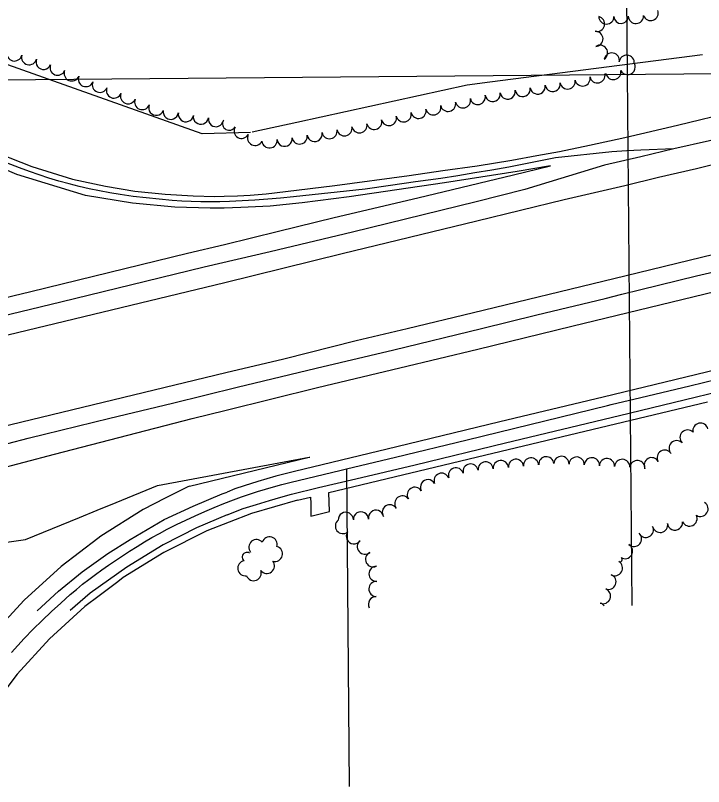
# Model space of a CAD drawing. Extents: x -2233 to 187241, y 4582 to 150524.
# Drawn here: x 108204 to 109109, y 57099 to 58113 of the extents above; entities that cross this region are included whole.
import ezdxf

# ---------------------------------------------------------------- set-up
doc = ezdxf.new("R2010")
doc.units = 0
for name, color, linetype in [('AP_X_Lights', 7, 'Continuous'), ('GE_X_CL_2000', 7, 'Continuous'), ('GRID', 7, 'Continuous'), ('INTERSTATE', 7, 'Continuous'), ('ROAD', 7, 'Continuous'), ('RW_X_Fee_RW', 7, 'Continuous'), ('TREES', 7, 'Continuous')]:
    doc.layers.add(name, color=color, linetype=linetype)

msp = doc.modelspace()

# ---------------------------------------------------------------- linework, layer by layer
at = {"layer": 'AP_X_Lights'}
msp.add_line((108639.4, 57516.8), (108642.8, 57099.2), dxfattribs=at)
at = {"layer": 'GE_X_CL_2000'}
for points in [[(109890.4, 58129.4), (109766.1, 58098), (109713.9, 58086.3), (109684.4, 58078.7), (109624.6, 58064.7), (109571.7, 58052), (109533.6, 58042.3), (109493, 58032.4), (109446.1, 58021.2), (109419.6, 58015.2), (109370.7, 58005.1), (109350.5, 58001.4), (109308.2, 57993.6), (109263.9, 57983.2), (109237.4, 57976.8), (109202.3, 57968.9), (109165.3, 57960.3), (109116.9, 57948.3), (109070, 57937.6)], [(109070, 57937.6), (109026.6, 57927.1), (108978.6, 57916), (108874, 57884.2), (108809.7, 57867.9), (108647.2, 57828.2), (108538.9, 57802), (108452.3, 57782), (108375.1, 57763.2), (108263.8, 57736), (108145.5, 57707.5), (108030, 57679.4), (107875.2, 57642), (107759, 57614.1), (107704.8, 57600.9), (107649.8, 57587.6), (107596.9, 57575.1), (107564.5, 57567.2), (107533.1, 57559.6), (107503.3, 57552.3), (107467.6, 57545.3), (107431.8, 57538.4), (107396, 57531.8), (107330, 57518.7)], [(109070, 57937.6), (109026.6, 57936), (109008.2, 57935.1), (108988.1, 57933.8), (108914.1, 57925.9), (108852.9, 57913.6), (108830.5, 57909.7), (108808.2, 57905.9), (108785.7, 57902.1), (108763.3, 57898.6), (108730.2, 57894), (108697.1, 57889.4), (108664, 57884.7), (108569.6, 57874.6), (108552.8, 57872.9), (108536, 57871.4), (108519.1, 57870.1), (108502.3, 57869.1), (108485.4, 57868.3), (108472.9, 57868), (108460.3, 57867.9), (108447.8, 57868), (108435.2, 57868.3), (108422.7, 57868.9), (108410.2, 57869.8), (108393, 57871.2), (108375.9, 57873), (108358.7, 57875), (108341.7, 57877.4), (108328.1, 57879.7), (108314.7, 57882.3), (108301.2, 57885.1), (108287.9, 57888.2), (108274.6, 57891.6), (108261.3, 57895.2), (108248.2, 57899.1), (108235.3, 57903.3), (108222.4, 57907.7), (108209.6, 57912.4), (108192.3, 57919.3)], [(108639.4, 57516.8), (108703.7, 57532.4), (108798.2, 57555.2), (108982.6, 57600.3), (108987.6, 57601.5), (109026.6, 57610.7), (109090.9, 57625.9), (109126.7, 57634.6), (109179.5, 57647.3), (109230.1, 57659.4), (109255.2, 57665.5), (109331.7, 57684.4), (109410.9, 57703.5), (109459.7, 57715), (109614.6, 57752.5), (109659.6, 57763.7), (109706.9, 57775.2), (109764.1, 57788.3)], [(108086.7, 57522.1), (108221, 57557.2), (108328.4, 57583.4), (108410.5, 57603.4), (108495.7, 57624.3), (108599.6, 57649.4), (108701.7, 57673.5), (108816.8, 57701.5), (108889.6, 57719.2), (108979.5, 57741), (109001.6, 57746.6), (109026.6, 57752.7), (109099.8, 57770.5), (109133.7, 57778.7)], [(108199, 57275.5), (108207.3, 57284.8), (108215.7, 57294), (108227.4, 57305.9), (108239.3, 57317.6), (108251.4, 57329.1), (108263.6, 57340.4), (108276.1, 57351.5), (108284.2, 57358.4), (108292.4, 57365.1), (108300.7, 57371.6), (108309.2, 57378), (108317.7, 57384.2), (108326.5, 57390.3), (108344.7, 57402.6), (108354.3, 57408.8), (108364, 57414.9), (108373.7, 57420.7), (108383.6, 57426.5), (108393.6, 57432), (108403.7, 57437.4), (108415.8, 57443.6), (108428.1, 57449.6), (108440.5, 57455.3), (108453, 57460.9), (108465.6, 57466.2), (108478.3, 57471.3), (108491, 57476.2), (108501.4, 57480), (108511.8, 57483.6), (108522.4, 57487), (108532.9, 57490.3), (108543.6, 57493.3), (108554.3, 57496.2), (108565, 57498.8), (108632.2, 57515.1), (108639.4, 57516.8)]]:
    msp.add_lwpolyline(points, dxfattribs=at)
at = {"layer": 'GRID'}
for p, q in [((108991.1, 60034.9), (109014.7, 57337.2)), ((110008.5, 58043.7), (105008.7, 58000))]:
    msp.add_line(p, q, dxfattribs=at)
at = {"layer": 'INTERSTATE'}
for points in [[(107597.5, 57549.5), (107639.6, 57559.6), (108082.6, 57666.3), (108479.6, 57762), (108633.9, 57800), (108810.7, 57842.9), (108925.4, 57870.8), (109005.3, 57889.5), (109049.6, 57900.2), (109099.6, 57911.9), (109173, 57930), (109251.2, 57949.3), (109334.2, 57969.1), (109422.5, 57990.6), (109525.5, 58015.1), (109651.5, 58045.5), (109805.6, 58083.1), (109918.3, 58109.9), (109996.6, 58128.5), (110007.8, 58131.3)], [(107604.9, 57431.7), (108480.8, 57643.5), (108556.8, 57661.7), (108652.2, 57685.6), (108719.2, 57701.2), (108806.6, 57722.6), (108991.1, 57767.2), (109122.3, 57798.9), (109296.8, 57841), (109414.3, 57870.2), (109597.9, 57914.6), (109799.4, 57962.8), (109965.1, 58002.4), (110008.8, 58013)], [(108165, 57938), (108225.9, 57914.2), (108279.1, 57897.8), (108322.6, 57888.6), (108361.2, 57881.9), (108401.1, 57877.8), (108437.9, 57875.7), (108466.1, 57875.1), (108478.5, 57875.4), (108496.1, 57875.8), (108512.6, 57876.7), (108533.6, 57878.5), (108559.4, 57881.4), (108623.9, 57889.4), (108721.7, 57902.4), (108766, 57909), (108811.1, 57915.4), (108856.6, 57922.5), (108889.7, 57928.9), (108919.3, 57934.1), (108958.7, 57942.5), (109005.4, 57952.5), (109074.8, 57968.7), (109150.3, 57987.1)], [(107610.7, 57363.8), (107659.9, 57377.2), (108015.7, 57473.1), (108255.6, 57536.1), (108436.6, 57583), (108481.3, 57593.9), (108601.1, 57623.6), (108709.6, 57649.6), (108812, 57674.2), (108935.5, 57704.5), (109067.5, 57736.3), (109179.9, 57763.5), (109308.7, 57794.5), (109409.2, 57818.8), (109506.7, 57842.8), (109597.9, 57864.5), (109679.7, 57884.3), (109758, 57903.1), (109835.3, 57922.1), (109926.3, 57944.2), (110009.2, 57963.9)], [(108043.9, 57706.6), (108224.5, 57750.2), (108430.5, 57800.3), (108479.1, 57811.7), (108550, 57829.3), (108623, 57847.1), (108733.3, 57873), (108858.8, 57903.2), (108907.8, 57915.4), (108863.7, 57907.8), (108768.2, 57892.7), (108642.7, 57874.4), (108581.3, 57866.6), (108538.9, 57862), (108500.6, 57860.3), (108478.7, 57859.7), (108460.1, 57859.5), (108413.6, 57861), (108358.2, 57866.2), (108296.3, 57876.4), (108206, 57904), (108144.2, 57930)]]:
    msp.add_lwpolyline(points, dxfattribs=at)
at = {"layer": 'ROAD'}
for points in [[(110010.1, 57861.6), (110004.7, 57860.5), (109929.8, 57842.1), (109857.6, 57824), (109721.7, 57791.2), (109538.2, 57746.5), (109381.7, 57709.2), (109235.9, 57673.6), (108976.8, 57611.2), (108840.8, 57578.7), (108705.6, 57545.9), (108620.3, 57525.1), (108571, 57513.5), (108546.4, 57507.1), (108522.9, 57500.1), (108504.7, 57494.7), (108492.5, 57490.5), (108482.4, 57486)], [(108482.6, 57456.5), (108503.6, 57464.7), (108521.2, 57470.2), (108538.2, 57475.1), (108553.1, 57479.6), (108567.3, 57483.4), (108602.4, 57492.2), (108651.5, 57503.7), (108729.8, 57522.2), (108848.5, 57551.1), (108998.4, 57587.1), (109097.8, 57611.1), (109205.5, 57637.3)], [(108232.9, 57330.4), (108260.9, 57356.1), (108292, 57381.3), (108325.8, 57405.4), (108354.8, 57424.1), (108399.7, 57450.2), (108437.7, 57467.9), (108476.1, 57483.8), (108482.4, 57486)], [(108482.6, 57456.5), (108442.3, 57439.1), (108398.5, 57417), (108350.7, 57387.8), (108302.4, 57353.6), (108275.9, 57330.7)]]:
    msp.add_lwpolyline(points, dxfattribs=at)
at = {"layer": 'RW_X_Fee_RW'}
for p, q in [((108449.8, 57957.4), (108173.9, 58055)), ((108513.4, 57959), (108449.8, 57957.4)), ((108390.8, 57495.1), (108590.5, 57532)), ((108616.9, 57460.6), (108616.4, 57485.6)), ((108574.9, 57475.7), (108592.1, 57479.8)), ((108592.6, 57454.8), (108616.9, 57460.6))]:
    msp.add_line(p, q, dxfattribs=at)
for points in [[(109107.6, 58061.3), (108827.7, 58025.2), (108798, 58021.4)], [(108798, 58021.4), (108574.1, 57972.3), (108515.2, 57959.4)], [(108616.4, 57485.6), (108832, 57537.3), (109114.2, 57605)], [(108432.8, 57494.1), (108590.5, 57532), (108591.3, 57532.2)], [(108432.8, 57494.1), (108430.8, 57493.3), (108401.1, 57478.2), (108372.2, 57463.4), (108316.5, 57428.4), (108312.4, 57425.5), (108264.1, 57388.6), (108215.4, 57344.3), (108170.9, 57295.8), (108130.8, 57243.6), (108095.6, 57188.1)], [(108217.3, 57424), (108288.4, 57453.1), (108311.6, 57462.6), (108336.4, 57472.8), (108390.8, 57495.1)], [(108574.9, 57475.7), (108514.4, 57458.2), (108455.7, 57435.2), (108399.3, 57407), (108345.8, 57373.8), (108338.7, 57368.5), (108314, 57349.8), (108295.5, 57335.8), (108248.9, 57293.4), (108206.3, 57247), (108168.2, 57196.8), (108158.9, 57181.9), (108134.8, 57143.3)], [(108592.1, 57479.8), (108592.4, 57471.3), (108592.6, 57454.8)], [(108050.3, 57400.3), (108056.9, 57401.3), (108217.3, 57424)]]:
    msp.add_lwpolyline(points, dxfattribs=at)
at = {"layer": 'TREES'}
for centre, radius, start, end in [((108968.7, 58101.8), 10, 256.2927, 76.2927), ((108981.1, 58111.6), 10, 180.3141, 0.3141), ((109000.5, 58111.7), 9.44, 180.3141, 0.3141), ((109019.9, 58112.3), 10, 182.9775, 2.9775), ((109039.3, 58116.2), 10, 199.9308, 19.9308), ((108966.7, 58082.1), 10, 272.1095, 92.1095), ((108972.7, 58063.9), 10, 304.3225, 124.3225), ((108202.7, 58063), 10, 165.8101, 345.8101), ((108988.2, 58053.7), 10, 348.8312, 168.8312), ((109007.9, 58050.8), 10, 354.5047, 174.5047), ((108222.1, 58058.1), 10, 165.8101, 345.8101), ((108241.1, 58051.9), 10, 157.9143, 337.9143), ((108259.6, 58044.3), 10, 157.8692, 337.8692), ((108278.1, 58036.8), 10, 157.8692, 337.8692), ((108990.3, 58038.6), 10, 191.8643, 11.8643), ((109009, 58045.2), 10, 207.3961, 27.3961), ((108296.7, 58029.3), 10, 157.8692, 337.8692), ((108949.8, 58030.1), 10, 191.8424, 11.8424), ((108969.4, 58034.2), 10, 191.8424, 11.8424), ((108979.9, 58036.4), 0.703, 191.8424, 11.8424), ((108315.2, 58021.7), 10, 157.8692, 337.8692), ((108890.8, 58019.5), 10, 189.4778, 9.4778), ((108910.5, 58022.8), 10, 189.4778, 9.4778), ((108930.2, 58026.2), 10, 190.2366, 10.2366), ((108333.7, 58014.2), 10, 157.8692, 337.8692), ((108352.2, 58006.7), 10, 157.8692, 337.8692), ((108831.6, 58009.6), 10, 189.4778, 9.4778), ((108851.3, 58012.9), 10, 189.4778, 9.4778), ((108871, 58016.2), 10, 189.4778, 9.4778), ((108370.8, 57999.1), 10, 157.8692, 337.8692), ((108792.5, 58001.3), 10, 193.2459, 13.2459), ((108812, 58005.8), 10, 192.7899, 12.7899), ((108389.3, 57991.6), 10, 158.0599, 338.0599), ((108734.1, 57987.5), 10, 193.2459, 13.2459), ((108753.5, 57992.1), 10, 193.2459, 13.2459), ((108773, 57996.7), 10, 193.2459, 13.2459), ((108408.4, 57986.3), 10, 170.7556, 350.7556), ((108428.2, 57983.1), 10, 170.7556, 350.7556), ((108447.9, 57979.8), 10, 170.7556, 350.7556), ((108695.2, 57978.1), 10, 194.5122, 14.5122), ((108714.6, 57982.9), 10, 193.2459, 13.2459), ((108467.7, 57976.6), 10, 170.7556, 350.7556), ((108485.2, 57970.7), 8.8, 150.2095, 330.2095), ((108656.4, 57968.5), 10, 191.2397, 11.2397), ((108675.8, 57973), 10, 195.0322, 15.0322), ((108501.5, 57961.3), 10, 150.2095, 330.2095), ((108617.1, 57960.8), 10, 190.458, 10.458), ((108636.8, 57964.6), 10, 191.2397, 11.2397), ((108519.2, 57952), 10, 154.055, 334.055), ((108538.1, 57948.7), 10, 186.0822, 6.0822), ((108558, 57950.9), 10, 186.8866, 6.8866), ((108577.8, 57953.8), 10, 189.4312, 9.4312), ((108597.5, 57957.2), 10, 190.4578, 10.4578), ((109104.8, 57567.1), 10, 12.5804, 192.5804), ((109087.8, 57558), 10, 43.7847, 223.7847), ((109073.5, 57544), 10, 45.0133, 225.0133), ((109057.9, 57531.6), 10, 31.6898, 211.6898), ((108822.3, 57516.1), 10, 4.8546, 184.8546), ((108842.3, 57517.8), 10, 4.8546, 184.8546), ((108862.2, 57519.5), 10, 4.8546, 184.8546), ((108882.1, 57521.2), 10, 4.8546, 184.8546), ((108902.1, 57522.9), 10, 4.8546, 184.8546), ((108922, 57523.4), 10, 358.1248, 178.1248), ((108942, 57522.5), 10, 356.9993, 176.9993), ((108962, 57521.5), 10, 356.9993, 176.9993), ((108981.9, 57520.4), 10, 356.9993, 176.9993), ((109001.9, 57519.4), 10, 356.9346, 176.9346), ((109021.9, 57517.9), 10, 354.4432, 174.4432), ((109040.6, 57521.6), 10, 28.3097, 208.3097), ((108783.3, 57508.2), 10, 18.4228, 198.4228), ((108802.6, 57513.3), 10, 11.1547, 191.1547), ((108764.5, 57501.2), 10, 22.3587, 202.3587), ((108746.5, 57492.7), 10, 27.9863, 207.9863), ((108729.2, 57482.7), 10, 32.2479, 212.2479), ((108712.8, 57471.3), 10, 37.7354, 217.7354), ((108696.5, 57459.7), 10, 32.6663, 212.6663), ((109104.9, 57464.2), 10, 237.5028, 57.5028), ((108638.4, 57449.8), 10, 1.5729, 181.5729), ((108658.4, 57450.3), 10, 1.5757, 181.5757), ((108678.2, 57452.5), 10, 10.8539, 190.8539), ((109090.4, 57451.6), 10, 205.0946, 25.0946), ((108634.7, 57441.7), 10, 128.5245, 308.5245), ((109051.7, 57443.2), 10, 191.3256, 11.3256), ((109071.4, 57446.3), 10, 186.1966, 6.1966), ((108649.1, 57428.1), 10, 144.8623, 324.8623), ((109017.4, 57424.7), 10, 228.5367, 48.5367), ((109033, 57436.7), 10, 206.8394, 26.8394), ((108521, 57413.9), 10, 39.8127, 219.8127), ((108538.3, 57417.5), 10, 343.8519, 163.8519), ((108663.6, 57414.6), 10, 129.238, 309.238), ((108545.3, 57405.1), 10, 254.783, 74.783), ((109005.6, 57408.7), 10, 238.7735, 58.7735), ((108508.4, 57401), 6.1, 53.2572, 233.2572), ((108674.3, 57397.9), 10, 116.0575, 296.0575), ((108506.4, 57386.2), 10, 99.2264, 279.2264), ((108534.7, 57389.3), 10, 217.3998, 37.3998), ((108992.4, 57386.3), 10, 240.0864, 60.0864), ((108998.9, 57397.5), 3, 240.0864, 60.0864), ((108517.4, 57379.8), 10, 200.2547, 20.2547), ((108678.9, 57378.9), 10, 91.2468, 271.2468), ((108983.8, 57368.3), 10, 248.8416, 68.8416), ((108678.8, 57358.9), 10, 88.2895, 268.2895), ((108976.6, 57349.6), 10, 248.8708, 68.8708), ((108678.2, 57338.9), 10, 88.2895, 208.0705), ((108970.2, 57330.8), 9.94, 38.0431, 73.4156)]:
    msp.add_arc(centre, radius, start, end, dxfattribs=at)

doc.saveas('drawing.dxf')
